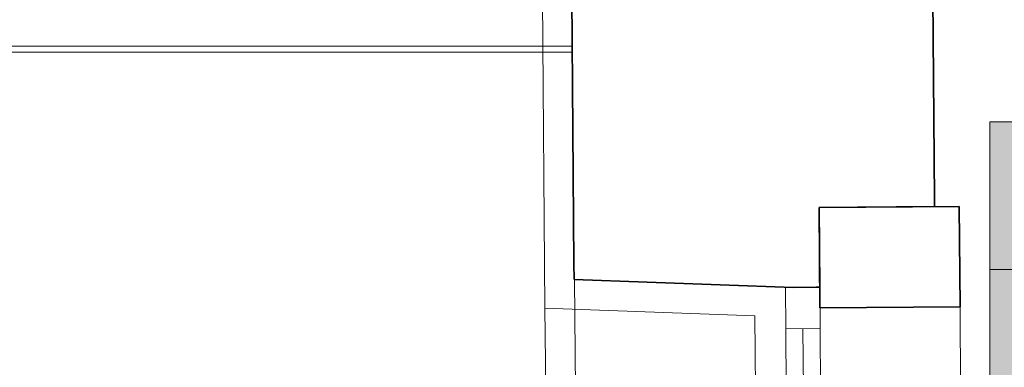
# Model space of a CAD drawing. Extents: x -223 to 557, y -138 to 606.
# Tile 285 of 347: x 288 to 321, y 210 to 222. Entities that reach past the tile are written whole.
import ezdxf
from ezdxf.lldxf.tags import DXFTag

# ---------------------------------------------------------------- set-up
doc = ezdxf.new("R2010")
doc.units = 0
doc.layers.get('0').update_dxf_attribs({"lineweight": 35})
for name, color, linetype, lineweight in [('5_EG-AUSBAU', 7, 'Continuous', 25), ('5_EG-BESTAND', 7, 'Continuous', 25), ('5_EG-NEU', 7, 'Continuous', 25)]:
    doc.layers.add(name, color=color, linetype=linetype, lineweight=lineweight)
doc.layers.add('H_Ruecklauf_Beschriftung', color=5, linetype='Continuous', lineweight=18, true_color=0x0000ff)
tags = doc.linetypes.add('ALL_S14', pattern=[0.002, 0.001, -0.001]).pattern_tags.tags
tags[6:7] = [DXFTag(74, 4), DXFTag(75, 0), DXFTag(340, '0'), DXFTag(46, 1.0), DXFTag(50, 0.0), DXFTag(44, 0.0), DXFTag(45, 0.0)]
tags[4:5] = [DXFTag(74, 4), DXFTag(75, 0), DXFTag(340, '0'), DXFTag(46, 1.0), DXFTag(50, 0.0), DXFTag(44, 0.0), DXFTag(45, 0.0)]
tags = doc.linetypes.add('PUNKT2_S9', pattern=[0.0005, 0, -0.0005]).pattern_tags.tags
tags[6:7] = [DXFTag(74, 4), DXFTag(75, 0), DXFTag(340, '0'), DXFTag(46, 1.0), DXFTag(50, 0.0), DXFTag(44, 0.0), DXFTag(45, 0.0)]
tags[4:5] = [DXFTag(74, 4), DXFTag(75, 0), DXFTag(340, '0'), DXFTag(46, 1.0), DXFTag(50, 0.0), DXFTag(44, 0.0), DXFTag(45, 0.0)]

# ---------------------------------------------------------------- blocks, each defined once
blk = doc.blocks.new('Referenz-A07ALDUO1N', base_point=(-167.675, -99.33))
at = {"layer": '5_EG-AUSBAU', "color": 0, "lineweight": 13}
for p, q in [((305.184, 231.993), (305.35, 211.85)), ((305.35, 211.85), (312.457, 211.596)), ((305.792, 165.893), (305.35, 211.85)), ((312.864, 166.557), (312.457, 211.596))]:
    blk.add_line(p, q, dxfattribs=at)
at = {"layer": '5_EG-BESTAND', "color": 0, "lineweight": 35}
for p, q in [((306.193, 230.959), (306.333, 213.36)), ((318.54, 215.532), (318.432, 229.115)), ((314.635, 215.257), (319.375, 215.294)), ((318.54, 215.288), (318.54, 215.532)), ((319.375, 215.294), (319.401, 211.894)), ((314.635, 215.257), (318.54, 215.288)), ((314.661, 211.857), (314.635, 215.257)), ((314.653, 212.557), (314.635, 215.257)), ((306.333, 213.36), (306.342, 212.815)), ((306.342, 212.815), (313.758, 212.55)), ((313.758, 212.55), (314.535, 212.556)), ((314.535, 212.556), (314.653, 212.557)), ((319.401, 211.894), (314.661, 211.857))]:
    blk.add_line(p, q, dxfattribs=at)
at = {"layer": '5_EG-BESTAND', "color": 0, "linetype": 'ALL_S14', "lineweight": 13, "ltscale": 0.13}
blk.add_line((306.275, 220.709), (165.757, 220.709), dxfattribs=at)
at = {"layer": '5_EG-BESTAND', "color": 0, "linetype": 'PUNKT2_S9', "lineweight": 13, "ltscale": 0.13}
blk.add_line((306.352, 212.815), (306.724, 164.981), dxfattribs=at)
at = {"layer": '5_EG-BESTAND', "color": 0, "lineweight": 13}
blk.add_line((319.401, 211.894), (319.554, 190.855), dxfattribs=at)
at = {"layer": '5_EG-NEU', "color": 0, "linetype": 'ALL_S14', "lineweight": 13, "ltscale": 0.13}
blk.add_line((306.274, 220.51), (165.757, 220.51), dxfattribs=at)
at = {"layer": '5_EG-NEU', "color": 0, "lineweight": 13}
for p, q in [((313.493, 212.548), (314.653, 212.557)), ((313.504, 211.148), (313.493, 212.548)), ((314.653, 212.557), (314.664, 211.157)), ((313.504, 211.148), (314.664, 211.157)), ((314.664, 211.157), (313.504, 211.148)), ((313.659, 191.509), (313.504, 211.148)), ((314.084, 211.152), (314.154, 202.332)), ((314.664, 211.157), (314.819, 191.518))]:
    blk.add_line(p, q, dxfattribs=at)
blk = doc.blocks.new('Bauteilbeschriftung-A07ALDZK1N', base_point=(309.379, 198.155))
at = {"color": 0, "lineweight": -2}
for p, q in [((320.409, 218.155), (356.262, 218.155)), ((320.409, 198.155), (320.409, 218.155)), ((320.409, 213.155), (356.262, 213.155))]:
    blk.add_line(p, q, dxfattribs=at)
at = {"color": 7, "linetype": 'ByBlock', "lineweight": -2, "ltscale": 0.18, "true_color": 0xffffff}
for points in [[(320.409, 198.155), (356.262, 198.155), (320.409, 218.155)], [(356.262, 198.155), (320.409, 218.155), (356.262, 218.155)]]:
    blk.add_solid(points, dxfattribs=at)

msp = doc.modelspace()

# ---------------------------------------------------------------- block references
at = {"color": 251, "lineweight": 25, "ltscale": 0.25, "true_color": 0x585858}
msp.add_blockref('Referenz-A07ALDUO1N', (-167.675, -99.33), dxfattribs=at)
at = {"layer": 'H_Ruecklauf_Beschriftung', "ltscale": 0.18}
msp.add_blockref('Bauteilbeschriftung-A07ALDZK1N', (309.379, 198.155), dxfattribs=at)

doc.saveas('drawing.dxf')
